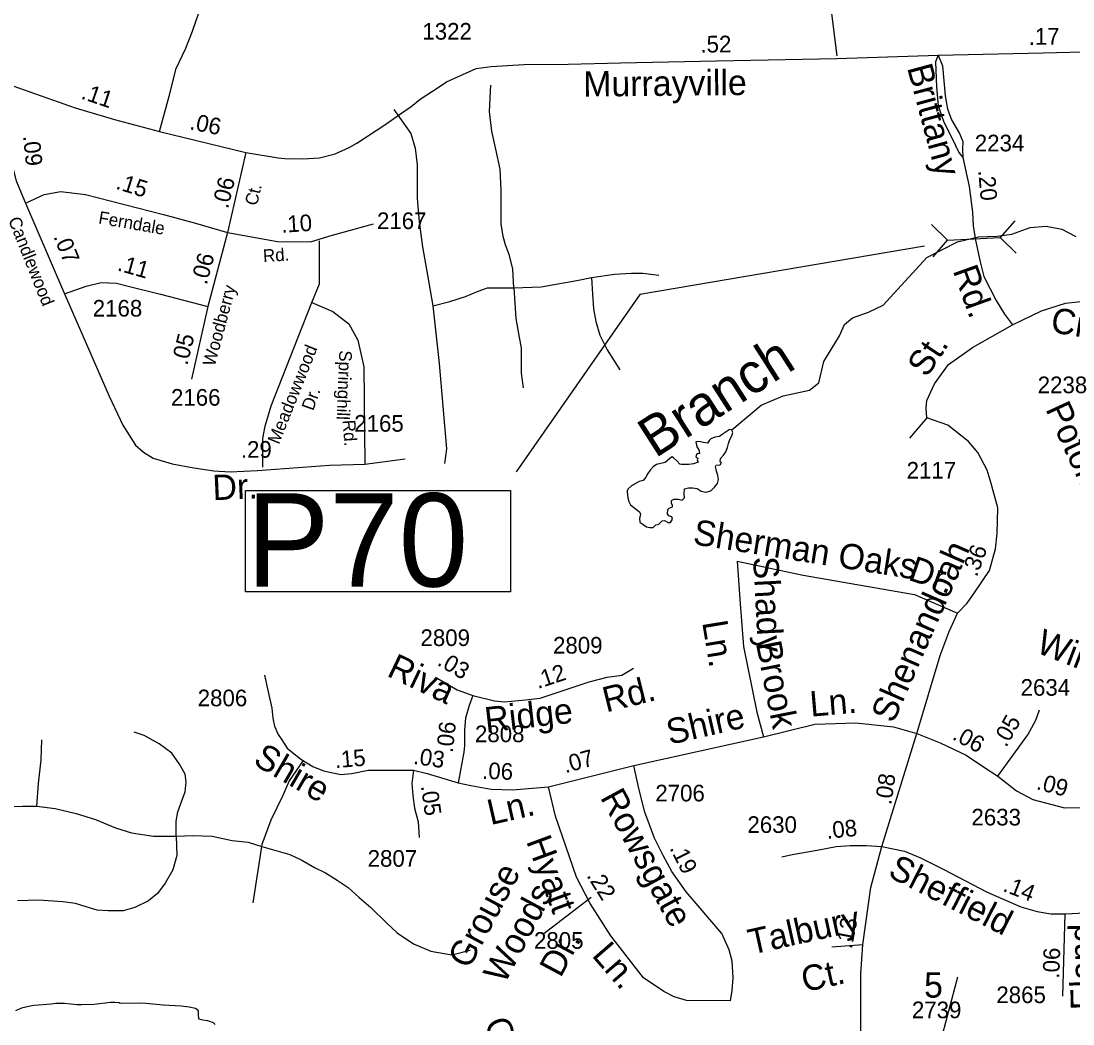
# Model space of a CAD drawing. Extents: x 2290055 to 2389491, y 66597 to 237875.
# Drawn here: x 2345021 to 2348971, y 196972 to 200736 of the extents above; entities that cross this region are included whole.
import ezdxf

# ---------------------------------------------------------------- set-up
doc = ezdxf.new("R2010")
doc.units = 0
for name, color, linetype in [('Exist Hydrographic Creek Single Shore', 7, 'Continuous'), ('Exist Hydrographic Creek Single Shore Label', 7, 'Continuous'), ('Exist Hydrographic Pond Under 1500 Sq Ft', 7, 'Continuous'), ('Exist Road Non-System Type 51', 7, 'Continuous'), ('Exist Road Non-System Type 51 Label', 7, 'Continuous'), ('Exist Road Secondary Mileage Hundredths English Label', 7, 'Continuous'), ('Exist Road Secondary Structure Pipe CELL', 7, 'Continuous'), ('Exist Road Secondary Structure Pipe Number Label', 7, 'Continuous'), ('Exist Road Secondary Type 51 Attributed', 7, 'Continuous'), ('Exist Road Secondary Type 51 Divided Attributed', 7, 'Continuous'), ('Exist Road Secondary Type 51 Label', 7, 'Continuous'), ('Exist Road Secondary Type 51 Number Label', 7, 'Continuous')]:
    doc.layers.add(name, color=color, linetype=linetype)

msp = doc.modelspace()

# ---------------------------------------------------------------- linework, layer by layer
at = {"layer": 'Exist Hydrographic Creek Single Shore'}
msp.add_lwpolyline([(2347689.3, 199201.3), (2347800.5, 199293.8), (2347882.6, 199329), (2347981.2, 199350.2), (2348016.4, 199378.3), (2348035.1, 199458.1), (2348093.8, 199554.4), (2348112.6, 199596.7), (2348143.1, 199622.5), (2348203.5, 199643), (2348257.4, 199670), (2348421.4, 199848.2), (2348537.6, 199906.9), (2348616.1, 199925.7), (2348686.5, 199928), (2348740.5, 199936.3), (2348809.7, 199960.9), (2348869.5, 199965.6), (2348928.2, 199955), (2348981, 199926.9)], dxfattribs=at)
at = {"layer": 'Exist Hydrographic Pond Under 1500 Sq Ft'}
for points in [[(2347382.5, 198834.9), (2347394.8, 198835.7), (2347404.8, 198845.1), (2347416, 198847.1), (2347428, 198859.6), (2347436.8, 198861.7), (2347450.5, 198854.3), (2347459.8, 198854.2), (2347467, 198866.7), (2347464, 198874.7), (2347453, 198879.4), (2347448.8, 198885.9), (2347449.3, 198902.3), (2347454, 198907.6), (2347467.3, 198912.5), (2347467.5, 198918.2), (2347463, 198926.9), (2347462.8, 198936.9), (2347472, 198941.7), (2347488.3, 198941.4), (2347503.5, 198938.3), (2347511.5, 198946.9), (2347510.5, 198963.2), (2347511.5, 198980.5), (2347526.5, 198983.9), (2347541.8, 198984.2), (2347559.5, 198981.2), (2347574.3, 198971.1), (2347592, 198968.4), (2347611, 198972.6), (2347625, 198986.2), (2347635.5, 199000.7), (2347639.3, 199015.7), (2347637.5, 199030.9), (2347631.8, 199046.4), (2347628.8, 199063.8), (2347631.3, 199069.7), (2347646.5, 199069.8), (2347651.5, 199079), (2347646, 199082.1), (2347647.5, 199093.6), (2347659, 199106.4), (2347667, 199118.8), (2347673, 199135.1), (2347677, 199151), (2347682.5, 199165.1), (2347689.5, 199178.8), (2347693, 199191.5), (2347689.3, 199201.3), (2347685.5, 199203.4), (2347679.3, 199202.1), (2347653.5, 199183.9), (2347644, 199176.1), (2347625.8, 199173.8), (2347611.5, 199168.1), (2347605.5, 199163), (2347598.5, 199151.5), (2347583, 199154), (2347566.3, 199157.8), (2347554.5, 199156.4), (2347558, 199138.1), (2347566, 199126.6), (2347569, 199113), (2347560.3, 199111.3), (2347557.5, 199109.6), (2347554.5, 199101), (2347562, 199095.4), (2347559.8, 199088.7), (2347563, 199079.9), (2347546.3, 199074.3), (2347528.5, 199071.6), (2347520, 199072.1), (2347501.3, 199071.4), (2347494.3, 199073.5), (2347482.8, 199085.9), (2347470.5, 199097.1), (2347464.5, 199100), (2347439, 199079), (2347407.3, 199071.9), (2347394, 199062.4), (2347382.8, 199049.9), (2347374.5, 199037.3), (2347367.5, 199023.8), (2347356.8, 199011.8), (2347342.3, 199007.6), (2347313.3, 198991), (2347299.5, 198979.3), (2347297, 198973.2), (2347297.5, 198954.3), (2347301.3, 198935), (2347308.8, 198920.5), (2347343.5, 198893.5), (2347347, 198885.8), (2347342.8, 198869), (2347345, 198855.4), (2347357, 198846), (2347369.8, 198837.5), (2347382.5, 198834.9)], [(2345749.5, 196969.5), (2345743.7, 196976.1), (2345722, 196983.8), (2345703.5, 196986.6), (2345688.7, 196989.9), (2345687, 197009.2), (2345687.5, 197021.5), (2345676.7, 197029.8), (2345653, 197034.8), (2345622.7, 197038.4), (2345555, 197042.9), (2345489.7, 197048.6), (2345470.2, 197049.8), (2345394, 197048.9), (2345389.7, 197050.8), (2345373.7, 197052.1), (2345357.5, 197052.1), (2345295.5, 197045.5), (2345248.5, 197043.9), (2345232, 197044.3), (2345184.5, 197048.5), (2345151.5, 197048.2), (2345134.2, 197046.9), (2345070, 197041), (2345055, 197038.9), (2345022.7, 197030.8), (2345000, 197021.5)]]:
    msp.add_lwpolyline(points, dxfattribs=at)
at = {"layer": 'Exist Road Non-System Type 51'}
for p, q in [((2348085.1, 200604.8), (2347738.9, 203446.5)), ((2348421.9, 199246.2), (2348357.4, 199170.1))]:
    msp.add_line(p, q, dxfattribs=at)
for points in [[(2346871.1, 199734.2), (2346867.2, 199805.2), (2346855.3, 199856.5), (2346839.6, 199896), (2346831.7, 199927.5), (2346823.8, 199974.8), (2346823.8, 200053.7), (2346823.8, 200101.1), (2346819.9, 200180), (2346804.1, 200254.9), (2346788.3, 200322), (2346780.4, 200396.9), (2346784.4, 200495.6)], [(2346421, 200403.6), (2346484.8, 200314.1), (2346500.5, 200258.9), (2346508.4, 200195.8), (2346508.4, 200136.6), (2346508.4, 200069.5), (2346516.3, 199982.7), (2346528.1, 199888.1), (2346547.8, 199781.6), (2346567.6, 199667.2), (2346591.2, 199450.2), (2346618.8, 199130.7), (2346610.9, 199075.4)], [(2346112.9, 199679.4), (2346141.2, 199750.2), (2346141.2, 199792.7), (2346141.2, 199911)], [(2346871.1, 199734.2), (2346973.6, 199738.2), (2347036.7, 199750), (2347107.7, 199761.8), (2347162.8, 199773.7), (2347249.6, 199785.5), (2347312.7, 199789.4), (2347356, 199789.4), (2347415.2, 199781.6)], [(2347162.8, 199773.7), (2347166.8, 199710.5), (2347170.7, 199655.3), (2347178.6, 199608), (2347194.4, 199556.7), (2347222, 199501.5), (2347269.3, 199426.5)], [(2346567.6, 199667.2), (2346630.6, 199682.9), (2346689.8, 199702.7), (2346737.1, 199722.4), (2346772.6, 199734.2), (2346808, 199734.2), (2346871.1, 199734.2)], [(2346871.1, 199734.2), (2346879, 199619.8), (2346890.8, 199548.8), (2346898.7, 199509.4), (2346898.7, 199469.9), (2346898.7, 199414.7), (2346906.6, 199359.5)], [(2345929, 199062.1), (2345929, 199169.7), (2345937.5, 199215), (2345960.1, 199291.4), (2346062, 199549.1), (2346112.9, 199679.4)], [(2346112.9, 199679.4), (2346192.1, 199645.4), (2346251.6, 199600.1), (2346285.5, 199537.8), (2346308.1, 199438.7), (2346311.6, 199073)], [(2346311.6, 199073), (2346463.8, 199093.2)], [(2347709.5, 198709.3), (2347957.9, 198656.5), (2348375.8, 198583.9), (2348537.2, 198513.1)], [(2347709.5, 198709.3), (2347720.5, 198548.7), (2347733.6, 198388.1), (2347784.2, 198141.6), (2347808.4, 198049.2)], [(2347321.8, 197942.6), (2347808.4, 198049.2), (2348001.9, 198097.6), (2348155.9, 198102), (2348296.6, 198086.6), (2348384.5, 198062.4)], [(2345603.2, 197676.4), (2345603.2, 197733.2), (2345609.5, 197767.8), (2345625.3, 197808.8), (2345637.9, 197843.5), (2345641, 197881.3), (2345637.9, 197909.6), (2345615.8, 197947.5), (2345587.5, 197988.4), (2345540.2, 198023.1), (2345483.6, 198054.6), (2345445.8, 198067.2)], [(2345080.4, 197789.9), (2345086.7, 197875), (2345096.2, 197963.2), (2345099.3, 198038.9)], [(2346080.2, 197961), (2346027.6, 197884.1), (2346003.7, 197829.4), (2345959.3, 197737.2), (2345925.2, 197645), (2345891, 197426.3)], [(2344730.9, 197667), (2344768.6, 197708), (2344831.6, 197748.9), (2344891.5, 197771), (2344957.6, 197786.7), (2345026.9, 197789.9), (2345080.4, 197789.9)], [(2345080.4, 197789.9), (2345149.7, 197780.4), (2345228.5, 197761.5), (2345300.9, 197739.5), (2345376.5, 197708), (2345436.3, 197689.1), (2345518.2, 197676.4), (2345603.2, 197676.4)], [(2345603.2, 197676.4), (2345606.4, 197604), (2345590.6, 197550.4), (2345562.3, 197500), (2345533.9, 197462.2), (2345499.3, 197433.8), (2345448.9, 197408.6), (2345404.8, 197396), (2345348.1, 197396), (2345307.2, 197399.1), (2345266.2, 197411.7), (2345225.3, 197424.3), (2345178.1, 197430.6), (2345086.7, 197436.9), (2345008, 197433.8)], [(2345603.2, 197676.4), (2345666.2, 197679.6), (2345738.7, 197676.4), (2345814.2, 197660.7), (2345874.1, 197654.4), (2345925.2, 197638.1)], [(2345925.2, 197638.1), (2346031, 197607.4), (2346075.4, 197586.9), (2346123.1, 197559.6), (2346164.1, 197539.1), (2346208.5, 197511.7), (2346249.4, 197484.4), (2346290.4, 197446.8), (2346334.8, 197409.3), (2346392.8, 197351.2), (2346433.8, 197313.6), (2346495.2, 197272.6), (2346560.1, 197245.3), (2346638.6, 197231.6), (2346706.8, 197248.7)], [(2347161.2, 197446.5), (2346978.8, 197306.5)], [(2348064.9, 197262), (2348181.1, 197270.3)], [(2348482.4, 196935.8), (2348538.8, 197149.1)]]:
    msp.add_lwpolyline(points, dxfattribs=at)
at = {"layer": 'Exist Road Secondary Structure Pipe CELL'}
for p, q in [((2348439.6, 199971.9), (2348499.5, 199914.1)), ((2348752.2, 199986.1), (2348697.7, 199923.1)), ((2348445.1, 199851.1), (2348499.5, 199914.1)), ((2348499.5, 199914.1), (2348697.7, 199923.1)), ((2348757.6, 199865.3), (2348697.7, 199923.1))]:
    msp.add_line(p, q, dxfattribs=at)
at = {"layer": 'Exist Road Secondary Structure Pipe Number Label'}
msp.add_lwpolyline([(2348413, 199891.3), (2347343.8, 199709.8), (2346879.8, 199044.1)], dxfattribs=at)
msp.add_lwpolyline([(2345863.6, 198973.6), (2346859, 198973.6), (2346859, 198593.8), (2345863.6, 198593.8)], close=True, dxfattribs=at)
at = {"layer": 'Exist Road Secondary Type 51 Attributed'}
for p, q in [((2345865.4, 200243), (2345796.6, 199942.5)), ((2345796.6, 199942.5), (2345722.1, 199664.1)), ((2345722.1, 199664.1), (2345660.7, 199391.5)), ((2348939.4, 197385.6), (2348930.9, 197075.9))]:
    msp.add_line(p, q, dxfattribs=at)
for points in [[(2345541.1, 200321.6), (2345577.2, 200454.2), (2345604.2, 200558.2), (2345640.2, 200634.3), (2345664.4, 200698.4), (2345712.7, 200836.3), (2345717.6, 200888.5), (2345711.7, 200986)], [(2348464.1, 200608.1), (2348858.7, 200616.3), (2349358.1, 200628.6)], [(2345865.4, 200243), (2345986.5, 200222.5), (2346011.9, 200220.1), (2346079.1, 200218.4), (2346142.1, 200222.5), (2346201.1, 200238.1), (2346252.6, 200261), (2346282, 200277.6), (2346391, 200349.4), (2346442.6, 200385.4), (2346485.5, 200415.8), (2346519.4, 200442.5), (2346591.6, 200489.4), (2346618.7, 200507.9), (2346730, 200557.4), (2346786.5, 200564.8), (2346909.3, 200572.9), (2347075.5, 200574.6), (2347271.2, 200578.7), (2347512.7, 200583.6), (2347632.2, 200586), (2348083.4, 200595), (2348464.1, 200608.1)], [(2344990.1, 200492.7), (2344969.1, 200342.7), (2344974.1, 200280.8), (2344984.1, 200210.5), (2345002.6, 200136.8), (2345038, 200052.3)], [(2344990.1, 200492.7), (2345224.3, 200410), (2345372.5, 200366.6), (2345541.1, 200321.6)], [(2345541.1, 200321.6), (2345865.4, 200243)], [(2348557.4, 200223.3), (2348580.3, 200115.3), (2348593.4, 200018.6), (2348595.9, 199967.9), (2348604.9, 199913.8), (2348622.1, 199832.8), (2348636, 199777.1), (2348682.7, 199687.1), (2348713, 199635.5), (2348743, 199596.1)], [(2345038, 200052.3), (2345108, 200085), (2345170.7, 200095.7), (2345263.7, 200085), (2345555.9, 200009.6), (2345676.2, 199976.9), (2345796.6, 199942.5)], [(2345038, 200052.3), (2345184.2, 199711.6)], [(2345796.6, 199942.5), (2345984.1, 199908.9), (2346107.7, 199907.3), (2346185.1, 199931), (2346345, 199974.6)], [(2345184.2, 199711.6), (2345265.5, 199740.3), (2345322.1, 199754.4), (2345379.9, 199751.7), (2345418.3, 199742.7), (2345545.2, 199710.8), (2345722.1, 199664.1)], [(2345184.2, 199711.6), (2345352, 199327.6), (2345403.6, 199219.6), (2345451.1, 199144.2), (2345481.1, 199118), (2345517.9, 199095.4), (2345588.6, 199074.6), (2345669.7, 199059.1), (2345745, 199047.6), (2345806.4, 199043.5), (2345909.6, 199049.3), (2346179.8, 199068.9), (2346311.6, 199073)], [(2348743, 199596.1), (2348852.9, 199648.9), (2348943.1, 199677.5), (2348989.3, 199681.9), (2349050.8, 199686.3), (2349167.2, 199662), (2349231.2, 199626.9), (2349277.3, 199582.9), (2349347.7, 199492.7), (2349380.7, 199439.8), (2349402.7, 199354), (2349429.1, 199250.6), (2349468.7, 199171.4), (2349510.4, 199123), (2349552.5, 199079)], [(2348421.9, 199246.2), (2348419.7, 199283.6), (2348421.9, 199312.2), (2348450.5, 199373.8), (2348503.5, 199447.3), (2348593.5, 199510.3), (2348743, 199596.1)], [(2348384.5, 198062.4), (2348472.5, 198355.1), (2348505.5, 198445.3), (2348537.2, 198513.1), (2348573.7, 198550.9), (2348602.2, 198592.7), (2348657.2, 198674.1), (2348679.2, 198755.5), (2348685.8, 198812.7), (2348688, 198909.6), (2348663.8, 198999.8), (2348648.4, 199050.4), (2348613.2, 199116.4), (2348578.1, 199158.2), (2348501.1, 199219.8), (2348421.9, 199246.2)], [(2346717.1, 198204.2), (2346799, 198184.7), (2346836.5, 198181.3), (2346915.1, 198188.1), (2346969.7, 198195), (2347072.1, 198229.1), (2347154, 198256.5), (2347222.3, 198273.5), (2347276.9, 198280.4), (2347321.2, 198307.7)], [(2345935.4, 198280.4), (2345949.1, 198218.9), (2345962.7, 198157.4), (2345966.1, 198119.8), (2345972.9, 198089.1), (2345986.6, 198058.3), (2346000.3, 198037.8), (2346020.7, 198007.1), (2346071.9, 197966.1), (2346116.3, 197938.8), (2346157.3, 197921.7), (2346222.1, 197908), (2346263.1, 197911.4), (2346324.5, 197925.1), (2346355.3, 197925.1), (2346399.6, 197925.1), (2346495.2, 197925.1)], [(2346577.1, 198273.5), (2346659, 198225.7), (2346717.1, 198204.2)], [(2346717.1, 198204.2), (2346703.4, 198167.6), (2346689.8, 198119.8), (2346686.4, 198075.4), (2346686.4, 198017.3), (2346683.4, 197992.5), (2346662.5, 197877.3)], [(2348688, 197901.8), (2348801.2, 198056.6), (2348831.2, 198112.7), (2348845.2, 198150.7)], [(2348252.6, 197637.7), (2348384.5, 198062.4)], [(2348384.5, 198062.4), (2348472.5, 198027.2), (2348569.3, 197981), (2348635.2, 197937), (2348688, 197901.8)], [(2347001.7, 197861.5), (2347001.7, 197861.5), (2347321.8, 197942.6)], [(2347685.3, 197059.2), (2347691, 197097.5), (2347695.3, 197145.6), (2347690.8, 197207.6), (2347680.2, 197250.4), (2347652.8, 197311.2), (2347518.5, 197468.4), (2347464.1, 197543.6), (2347432.1, 197604.7), (2347399.3, 197669.5), (2347363.1, 197766.7), (2347340.1, 197855.1), (2347321.8, 197942.6)], [(2346495.2, 197925.1), (2346488.4, 197873.9), (2346491.8, 197829.4), (2346498.6, 197781.6), (2346512.3, 197730.4), (2346515.7, 197672.3)], [(2346495.2, 197925.1), (2346546.4, 197911.4), (2346584, 197901.2), (2346662.5, 197877.3)], [(2348688, 197901.8), (2348758.4, 197846.8), (2348819.9, 197813.8), (2348938.7, 197783), (2349040.2, 197784.5), (2349139.9, 197802.2)], [(2346662.5, 197877.3), (2346710.2, 197867), (2346764.9, 197856.8), (2346787.9, 197853.4), (2346866.6, 197850.2), (2347001.7, 197861.5)], [(2347685.3, 197059.2), (2347520, 197060.5), (2347473.1, 197074), (2347434.5, 197093.8), (2347358.1, 197145.5), (2347236, 197302.3), (2347157.7, 197423.8), (2347107.2, 197523.5), (2347027.6, 197752), (2347001.7, 197861.5)], [(2348939.4, 197385.6), (2348943.9, 197385.6), (2349060.2, 197391.5), (2349147.9, 197397.3), (2349243.3, 197411.1), (2349324.6, 197435.3), (2349414.8, 197468.3), (2349476.3, 197505.7), (2349543.6, 197549.3), (2349599.6, 197593.3), (2349641.6, 197635.4), (2349680.8, 197698.4)], [(2347877.9, 197599), (2347915.7, 197608.4), (2348010.7, 197624.5), (2348081.1, 197637.7), (2348133.9, 197642.1), (2348195.4, 197642.1), (2348252.6, 197637.7)], [(2348174.5, 196938), (2348174.5, 197160.3), (2348181.1, 197270.3), (2348211.9, 197483.7), (2348252.6, 197637.7)], [(2348252.6, 197637.7), (2348338.4, 197620.1), (2348397.7, 197595.9), (2348485.7, 197551.9), (2348646.2, 197468.3), (2348774.9, 197411.1), (2348836.7, 197394.7), (2348887, 197384.7), (2348939.4, 197385.6)]]:
    msp.add_lwpolyline(points, dxfattribs=at)
at = {"layer": 'Exist Road Secondary Type 51 Divided Attributed'}
for points in [[(2348464.1, 200608.1), (2348454.2, 200582.8), (2348458.3, 200489.4), (2348464.1, 200417.4), (2348485.4, 200356), (2348517.3, 200294.6), (2348541.8, 200243), (2348557.4, 200223.3)], [(2348464.1, 200608.1), (2348481.3, 200567.2), (2348491.1, 200455), (2348499.3, 200405.9), (2348514.8, 200365), (2348544.3, 200313.4), (2348557.4, 200283.9), (2348555.8, 200256.9), (2348557.4, 200223.3)]]:
    msp.add_lwpolyline(points, dxfattribs=at)

# ---------------------------------------------------------------- texts
at = {"layer": 'Exist Hydrographic Creek Single Shore Label'}
msp.add_text('Branch', height=150, rotation=32.6339, dxfattribs=at).set_placement((2347401.9, 199093.4))
at = {"layer": 'Exist Road Non-System Type 51 Label'}
for s, height, rotation, p in [('Meadowwood', 47.5, 68.2366, (2345989.5, 199144.6)), ('Springhill', 47.5, 267.8004, (2346216.3, 199500.9)), ('Dr.', 47.5, 70.3558, (2346117.8, 199270.9)), ('Rd.', 47.5, 273.8737, (2346228.6, 199237.7)), ('Sherman Oaks', 95, 350.9659, (2347540.5, 198773)), ('Shady', 95, 273.0232, (2347769.7, 198724.1)), ('Dr.', 95, 341.0143, (2348347.6, 198640.2)), ('Ln.', 95, 279.3683, (2347578.2, 198479.5)), ('Brook', 95, 281.1231, (2347780, 198400.5)), ('Ln.', 95, 4.9714, (2347986.4, 198125.1)), ('Shire', 95, 12.9328, (2347456.4, 198019.4)), ('Grouse', 95, 61.878, (2346702.7, 197174.2)), ('Woods', 95, 61.878, (2346836.4, 197118.5)), ('Talbury', 95, 12.5292, (2347762.7, 197231.7)), ('Dr.', 95, 61.878, (2347046.9, 197142.4)), ('Ct.', 95, 12.5292, (2347962.4, 197091)), ('Grouse', 95, 292.7853, (2346757.8, 196974.1))]:
    msp.add_text(s, height=height, rotation=rotation, dxfattribs=at).set_placement(p)
msp.add_text('5', height=95, dxfattribs=at).set_placement((2348411.6, 197070.9))
at = {"layer": 'Exist Road Secondary Mileage Hundredths English Label'}
for s, rotation, p in [('.17', 0.7583, (2348804.4, 200646.2)), ('.52', 0.5618, (2347572.1, 200617.5)), ('.11', 341.1375, (2345243.3, 200445.6)), ('.06', 348.6149, (2345651.6, 200330.2)), ('.09', 275.8919, (2345028.4, 200304.6)), ('.15', 342.5441, (2345373.8, 200107.3)), ('.06', 76.5258, (2345798.3, 200028.8)), ('.20', 274.9662, (2348614.6, 200174.8)), ('.10', 3.5781, (2345999.6, 199941.2)), ('.07', 291.7909, (2345142, 199927)), ('.11', 344.0467, (2345379.7, 199800.7)), ('.06', 75.0762, (2345718.2, 199743.4)), ('.05', 76.2708, (2345645.4, 199441.3)), ('.29', 0.2976, (2345846.7, 199096.7)), ('.36', 69.4588, (2348609.4, 198647)), ('.03', 329.7234, (2346580.5, 198320.7)), ('.12', 18.4487, (2346962, 198228.9)), ('.06', 83.7673, (2346641.9, 197988.1)), ('.05', 60.6927, (2348719.8, 198007.5)), ('.06', 331.389, (2348514, 198042.4)), ('.15', 4.7675, (2346201.4, 197932)), ('.03', 351.7923, (2346491.8, 197948.4)), ('.07', 15.6073, (2347065, 197912.5)), ('.06', 357.7031, (2346751.3, 197892.2)), ('.08', 81.7611, (2348288.3, 197792.5)), ('.09', 345.4568, (2348830, 197853.5)), ('.05', 278.1234, (2346522, 197865)), ('.08', 5.711, (2348047.2, 197666.6)), ('.19', 296.8787, (2347454.9, 197632.1)), ('.22', 301.9407, (2347143.2, 197528.5)), ('.14', 338.7343, (2348704.2, 197471.9)), ('.13', 79.0275, (2348140, 197251.1)), ('.06', 88.1532, (2348919.1, 197141.4))]:
    msp.add_text(s, height=62.5, rotation=rotation, dxfattribs=at).set_placement(p)
at = {"layer": 'Exist Road Secondary Structure Pipe Number Label'}
msp.add_text('P70', height=350, dxfattribs=at).set_placement((2345866.9, 198613.6))
at = {"layer": 'Exist Road Secondary Type 51 Label'}
for s, height, rotation, p in [('Murrayville', 95, 0.5618, (2347132.2, 200452.3)), ('Brittany', 95, 285.0964, (2348347.2, 200561.3)), ('Ct.', 47.5, 76.5258, (2345906.8, 200040.3)), ('Candlewood', 47.5, 291.7909, (2344972.2, 199989.9)), ('Ferndale', 47.5, 350.2124, (2345309.5, 199976.2)), ('Rd.', 47.5, 3.6008, (2345931.1, 199831.1)), ('Rd.', 95, 289.7847, (2348518.4, 199799.5)), ('Woodberry', 47.5, 75.0762, (2345748.2, 199437.5)), ('Creek', 95, 350.5586, (2348883.2, 199569.1)), ('St.', 95, 56.4576, (2348421.5, 199394.4)), ('Potomac', 95, 294.7762, (2348866.1, 199279.9)), ('Dr.', 95, 2.4946, (2345742, 198937.3)), ('Shenandoah', 95, 66.3569, (2348296.3, 198097.1)), ('Williamsburg', 95, 338.7988, (2348827.1, 198367.9)), ('Riva', 95, 334.5225, (2346390.6, 198279.6)), ('Rd.', 95, 13.9392, (2347218.1, 198140.8)), ('Ridge', 95, 6.4445, (2346767, 198065.5)), ('Shire', 95, 329.8301, (2345888.4, 197948.5)), ('Rowsgate', 95, 298.462, (2347194, 197822.4)), ('Ln.', 95, 12.885, (2346784.1, 197718.1)), ('Hyatt', 95, 290.2618, (2346916.6, 197658.3)), ('Sheffield', 95, 332.8531, (2348271.3, 197527.4)), ('Eland', 95, 91.4952, (2349057.8, 197025.3)), ('Ln.', 95, 310.9631, (2347161.1, 197228.1))]:
    msp.add_text(s, height=height, rotation=rotation, dxfattribs=at).set_placement(p)
at = {"layer": 'Exist Road Secondary Type 51 Number Label'}
for s, p in [('1322', (2346527.9, 200666.1)), ('2234', (2348602, 200246.8)), ('2167', (2346357.6, 199955.2)), ('2168', (2345290.4, 199626.7)), ('2238', (2348838.1, 199339.2)), ('2166', (2345584.2, 199292.3)), ('2165', (2346272.2, 199194.8)), ('2117', (2348346, 199018.6)), ('2809', (2346520.9, 198390.4)), ('2809', (2347018.5, 198362)), ('2634', (2348774, 198203.8)), ('2806', (2345684.5, 198164.2)), ('2808', (2346725.4, 198029.5)), ('2706', (2347402.5, 197807.3)), ('2633', (2348589.4, 197716.9)), ('2630', (2347748.3, 197688.9)), ('2807', (2346322.5, 197562)), ('2805', (2346947.1, 197254.2)), ('2865', (2348682.9, 197050.3)), ('2739', (2348365.8, 196993.5))]:
    msp.add_text(s, height=62.5, dxfattribs=at).set_placement(p)

doc.saveas('drawing.dxf')
